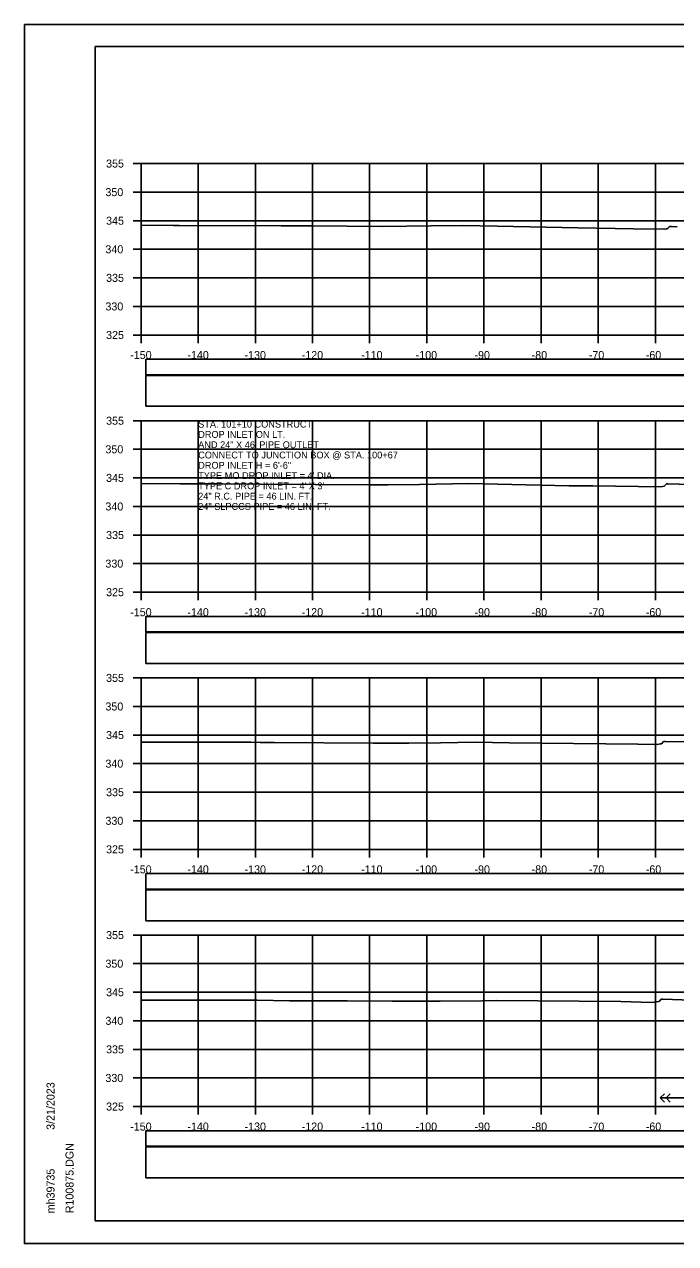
# Model space of a CAD drawing. Extents: x 1368122 to 1710785, y 373130 to 557566.
# Drawn here: x 1368185.1 to 1368299.1, y 373343.7 to 373557 of the extents above; entities that cross this region are included whole.
import ezdxf

# ---------------------------------------------------------------- set-up
doc = ezdxf.new("R2010")
doc.units = 0
for name, color, linetype in [('R_Alt Surface', 7, 'Continuous'), ('R_Axis', 7, 'Continuous'), ('R_Axis Annot', 7, 'Continuous'), ('R_Border', 7, 'Continuous'), ('R_Exist Surface', 7, 'Continuous'), ('R_Grid', 7, 'Continuous'), ('R_No Plot', 7, 'Continuous'), ('R_Striping', 7, 'Continuous'), ('R_Water Annot', 7, 'Continuous')]:
    doc.layers.add(name, color=color, linetype=linetype)

msp = doc.modelspace()

# ---------------------------------------------------------------- linework, layer by layer
at = {"layer": 'R_Alt Surface'}
for points in [[(1368206.39, 373495.69), (1368504.69, 373495.69), (1368504.69, 373498.4), (1368206.39, 373498.4)], [(1368206.39, 373490.17), (1368504.69, 373490.17), (1368504.69, 373495.58), (1368206.39, 373495.58)], [(1368206.39, 373450.69), (1368504.69, 373450.69), (1368504.69, 373453.4), (1368206.39, 373453.4)], [(1368206.39, 373445.17), (1368504.69, 373445.17), (1368504.69, 373450.58), (1368206.39, 373450.58)], [(1368206.39, 373405.69), (1368504.69, 373405.69), (1368504.69, 373408.4), (1368206.39, 373408.4)], [(1368206.39, 373400.17), (1368504.69, 373400.17), (1368504.69, 373405.58), (1368206.39, 373405.58)], [(1368206.39, 373360.69), (1368504.69, 373360.69), (1368504.69, 373363.4), (1368206.39, 373363.4)], [(1368206.39, 373355.17), (1368504.69, 373355.17), (1368504.69, 373360.58), (1368206.39, 373360.58)]]:
    msp.add_lwpolyline(points, close=True, dxfattribs=at)
at = {"layer": 'R_Axis'}
for p, q in [((1368204.14, 373532.65), (1368205.54, 373532.65)), ((1368205.54, 373502.65), (1368205.54, 373532.65)), ((1368204.14, 373527.65), (1368205.54, 373527.65)), ((1368204.14, 373522.65), (1368205.54, 373522.65)), ((1368204.14, 373517.65), (1368205.54, 373517.65)), ((1368204.14, 373512.65), (1368205.54, 373512.65)), ((1368204.14, 373507.65), (1368205.54, 373507.65)), ((1368204.14, 373502.65), (1368205.54, 373502.65)), ((1368205.54, 373502.65), (1368505.54, 373502.65)), ((1368205.54, 373501.25), (1368205.54, 373502.65)), ((1368215.54, 373501.25), (1368215.54, 373502.65)), ((1368225.54, 373501.25), (1368225.54, 373502.65)), ((1368235.54, 373501.25), (1368235.54, 373502.65)), ((1368245.54, 373501.25), (1368245.54, 373502.65)), ((1368255.54, 373501.25), (1368255.54, 373502.65)), ((1368265.54, 373501.25), (1368265.54, 373502.65)), ((1368275.54, 373501.25), (1368275.54, 373502.65)), ((1368285.54, 373501.25), (1368285.54, 373502.65)), ((1368295.54, 373501.25), (1368295.54, 373502.65)), ((1368204.14, 373487.65), (1368205.54, 373487.65)), ((1368205.54, 373457.65), (1368205.54, 373487.65)), ((1368204.14, 373482.65), (1368205.54, 373482.65)), ((1368204.14, 373477.65), (1368205.54, 373477.65)), ((1368204.14, 373472.65), (1368205.54, 373472.65)), ((1368204.14, 373467.65), (1368205.54, 373467.65)), ((1368204.14, 373462.65), (1368205.54, 373462.65)), ((1368204.14, 373457.65), (1368205.54, 373457.65)), ((1368205.54, 373457.65), (1368505.54, 373457.65)), ((1368205.54, 373456.25), (1368205.54, 373457.65)), ((1368215.54, 373456.25), (1368215.54, 373457.65)), ((1368225.54, 373456.25), (1368225.54, 373457.65)), ((1368235.54, 373456.25), (1368235.54, 373457.65)), ((1368245.54, 373456.25), (1368245.54, 373457.65)), ((1368255.54, 373456.25), (1368255.54, 373457.65)), ((1368265.54, 373456.25), (1368265.54, 373457.65)), ((1368275.54, 373456.25), (1368275.54, 373457.65)), ((1368285.54, 373456.25), (1368285.54, 373457.65)), ((1368295.54, 373456.25), (1368295.54, 373457.65)), ((1368204.14, 373442.65), (1368205.54, 373442.65)), ((1368205.54, 373412.65), (1368205.54, 373442.65)), ((1368204.14, 373437.65), (1368205.54, 373437.65)), ((1368204.14, 373432.65), (1368205.54, 373432.65)), ((1368204.14, 373427.65), (1368205.54, 373427.65)), ((1368204.14, 373422.65), (1368205.54, 373422.65)), ((1368204.14, 373417.65), (1368205.54, 373417.65)), ((1368204.14, 373412.65), (1368205.54, 373412.65)), ((1368205.54, 373412.65), (1368505.54, 373412.65)), ((1368205.54, 373411.25), (1368205.54, 373412.65)), ((1368215.54, 373411.25), (1368215.54, 373412.65)), ((1368225.54, 373411.25), (1368225.54, 373412.65)), ((1368235.54, 373411.25), (1368235.54, 373412.65)), ((1368245.54, 373411.25), (1368245.54, 373412.65)), ((1368255.54, 373411.25), (1368255.54, 373412.65)), ((1368265.54, 373411.25), (1368265.54, 373412.65)), ((1368275.54, 373411.25), (1368275.54, 373412.65)), ((1368285.54, 373411.25), (1368285.54, 373412.65)), ((1368295.54, 373411.25), (1368295.54, 373412.65)), ((1368204.14, 373397.65), (1368205.54, 373397.65)), ((1368205.54, 373367.65), (1368205.54, 373397.65)), ((1368204.14, 373392.65), (1368205.54, 373392.65)), ((1368204.14, 373387.65), (1368205.54, 373387.65)), ((1368204.14, 373382.65), (1368205.54, 373382.65)), ((1368204.14, 373377.65), (1368205.54, 373377.65)), ((1368204.14, 373372.65), (1368205.54, 373372.65)), ((1368204.14, 373367.65), (1368205.54, 373367.65)), ((1368205.54, 373367.65), (1368505.54, 373367.65)), ((1368205.54, 373366.25), (1368205.54, 373367.65)), ((1368215.54, 373366.25), (1368215.54, 373367.65)), ((1368225.54, 373366.25), (1368225.54, 373367.65)), ((1368235.54, 373366.25), (1368235.54, 373367.65)), ((1368245.54, 373366.25), (1368245.54, 373367.65)), ((1368255.54, 373366.25), (1368255.54, 373367.65)), ((1368265.54, 373366.25), (1368265.54, 373367.65)), ((1368275.54, 373366.25), (1368275.54, 373367.65)), ((1368285.54, 373366.25), (1368285.54, 373367.65)), ((1368295.54, 373366.25), (1368295.54, 373367.65))]:
    msp.add_line(p, q, dxfattribs=at)
at = {"layer": 'R_Border'}
for p, q in [((1368197.54, 373553.11), (1368513.72, 373553.11)), ((1368197.54, 373347.65), (1368197.54, 373553.11)), ((1368197.54, 373347.65), (1368197.54, 373347.65)), ((1368513.72, 373347.65), (1368197.54, 373347.65))]:
    msp.add_line(p, q, dxfattribs=at)
at = {"layer": 'R_Exist Surface'}
for points in [[(1368205.54, 373521.88), (1368211.23, 373521.83), (1368212.24, 373521.83), (1368230.04, 373521.77), (1368235.49, 373521.74), (1368247.7, 373521.62), (1368256.28, 373521.77), (1368261.76, 373521.81), (1368267.91, 373521.72), (1368282, 373521.42), (1368291.72, 373521.24), (1368297.05, 373521.18), (1368297.44, 373521.21), (1368297.62, 373521.24), (1368297.72, 373521.34), (1368298.02, 373521.64), (1368298.1, 373521.64), (1368298.32, 373521.64), (1368298.34, 373521.64), (1368299.34, 373521.6)], [(1368205.54, 373476.66), (1368212.39, 373476.61), (1368219.8, 373476.59), (1368226.46, 373476.57), (1368245.7, 373476.44), (1368248.79, 373476.41), (1368254.28, 373476.51), (1368262.91, 373476.64), (1368280.44, 373476.28), (1368284.58, 373476.24), (1368296.48, 373476.1), (1368296.5, 373476.1), (1368297.07, 373476.18), (1368297.32, 373476.43), (1368297.47, 373476.58), (1368297.66, 373476.58), (1368297.77, 373476.58), (1368303.57, 373476.42)], [(1368205.54, 373431.42), (1368212.83, 373431.4), (1368215.81, 373431.41), (1368224.76, 373431.4), (1368226.38, 373431.37), (1368228.81, 373431.36), (1368246.14, 373431.25), (1368252.41, 373431.24), (1368257.92, 373431.3), (1368264.08, 373431.4), (1368270, 373431.28), (1368292.45, 373431.07), (1368295.91, 373431.02), (1368296.43, 373431.11), (1368296.57, 373431.13), (1368296.63, 373431.19), (1368296.97, 373431.53), (1368297.02, 373431.53), (1368297.27, 373431.53), (1368300.74, 373431.44)], [(1368205.54, 373386.28), (1368211.73, 373386.26), (1368223.97, 373386.28), (1368225.84, 373386.28), (1368231.5, 373386.16), (1368239.96, 373386.13), (1368241.58, 373386.12), (1368249.46, 373386.1), (1368257.86, 373386.08), (1368265.25, 373386.16), (1368267.69, 373386.21), (1368289.48, 373386.01), (1368294.83, 373385.88), (1368295.3, 373385.89), (1368295.74, 373385.97), (1368296.15, 373386.03), (1368296.28, 373386.16), (1368296.55, 373386.43), (1368296.64, 373386.43), (1368296.85, 373386.43), (1368305.17, 373386.15)]]:
    msp.add_lwpolyline(points, dxfattribs=at)
at = {"layer": 'R_Grid'}
for p, q in [((1368205.54, 373532.65), (1368505.54, 373532.65)), ((1368205.54, 373502.65), (1368205.54, 373532.65)), ((1368215.54, 373502.65), (1368215.54, 373532.65)), ((1368225.54, 373502.65), (1368225.54, 373532.65)), ((1368235.54, 373502.65), (1368235.54, 373532.65)), ((1368245.54, 373502.65), (1368245.54, 373532.65)), ((1368255.54, 373502.65), (1368255.54, 373532.65)), ((1368265.54, 373502.65), (1368265.54, 373532.65)), ((1368275.54, 373502.65), (1368275.54, 373532.65)), ((1368285.54, 373502.65), (1368285.54, 373532.65)), ((1368295.54, 373502.65), (1368295.54, 373532.65)), ((1368205.54, 373527.65), (1368505.54, 373527.65)), ((1368205.54, 373522.65), (1368505.54, 373522.65)), ((1368205.54, 373517.65), (1368505.54, 373517.65)), ((1368205.54, 373512.65), (1368505.54, 373512.65)), ((1368205.54, 373507.65), (1368505.54, 373507.65)), ((1368205.54, 373502.65), (1368505.54, 373502.65)), ((1368205.54, 373487.65), (1368505.54, 373487.65)), ((1368205.54, 373457.65), (1368205.54, 373487.65)), ((1368215.54, 373457.65), (1368215.54, 373487.65)), ((1368225.54, 373457.65), (1368225.54, 373487.65)), ((1368235.54, 373457.65), (1368235.54, 373487.65)), ((1368245.54, 373457.65), (1368245.54, 373487.65)), ((1368255.54, 373457.65), (1368255.54, 373487.65)), ((1368265.54, 373457.65), (1368265.54, 373487.65)), ((1368275.54, 373457.65), (1368275.54, 373487.65)), ((1368285.54, 373457.65), (1368285.54, 373487.65)), ((1368295.54, 373457.65), (1368295.54, 373487.65)), ((1368205.54, 373482.65), (1368505.54, 373482.65)), ((1368205.54, 373477.65), (1368505.54, 373477.65)), ((1368205.54, 373472.65), (1368505.54, 373472.65)), ((1368205.54, 373467.65), (1368505.54, 373467.65)), ((1368205.54, 373462.65), (1368505.54, 373462.65)), ((1368205.54, 373457.65), (1368505.54, 373457.65)), ((1368205.54, 373442.65), (1368505.54, 373442.65)), ((1368205.54, 373412.65), (1368205.54, 373442.65)), ((1368215.54, 373412.65), (1368215.54, 373442.65)), ((1368225.54, 373412.65), (1368225.54, 373442.65)), ((1368235.54, 373412.65), (1368235.54, 373442.65)), ((1368245.54, 373412.65), (1368245.54, 373442.65)), ((1368255.54, 373412.65), (1368255.54, 373442.65)), ((1368265.54, 373412.65), (1368265.54, 373442.65)), ((1368275.54, 373412.65), (1368275.54, 373442.65)), ((1368285.54, 373412.65), (1368285.54, 373442.65)), ((1368295.54, 373412.65), (1368295.54, 373442.65)), ((1368205.54, 373437.65), (1368505.54, 373437.65)), ((1368205.54, 373432.65), (1368505.54, 373432.65)), ((1368205.54, 373427.65), (1368505.54, 373427.65)), ((1368205.54, 373422.65), (1368505.54, 373422.65)), ((1368205.54, 373417.65), (1368505.54, 373417.65)), ((1368205.54, 373412.65), (1368505.54, 373412.65)), ((1368205.54, 373397.65), (1368505.54, 373397.65)), ((1368205.54, 373367.65), (1368205.54, 373397.65)), ((1368215.54, 373367.65), (1368215.54, 373397.65)), ((1368225.54, 373367.65), (1368225.54, 373397.65)), ((1368235.54, 373367.65), (1368235.54, 373397.65)), ((1368245.54, 373367.65), (1368245.54, 373397.65)), ((1368255.54, 373367.65), (1368255.54, 373397.65)), ((1368265.54, 373367.65), (1368265.54, 373397.65)), ((1368275.54, 373367.65), (1368275.54, 373397.65)), ((1368285.54, 373367.65), (1368285.54, 373397.65)), ((1368295.54, 373367.65), (1368295.54, 373397.65)), ((1368205.54, 373392.65), (1368505.54, 373392.65)), ((1368205.54, 373387.65), (1368505.54, 373387.65)), ((1368205.54, 373382.65), (1368505.54, 373382.65)), ((1368205.54, 373377.65), (1368505.54, 373377.65)), ((1368205.54, 373372.65), (1368505.54, 373372.65)), ((1368205.54, 373367.65), (1368505.54, 373367.65))]:
    msp.add_line(p, q, dxfattribs=at)
at = {"layer": 'R_No Plot'}
for p, q in [((1368185.14, 373557), (1368518.47, 373557)), ((1368185.14, 373343.67), (1368518.47, 373343.67))]:
    msp.add_line(p, q, dxfattribs=at)
for points in [[(1368185.13, 373557), (1368518.47, 373557), (1368518.47, 373343.66), (1368185.13, 373343.66)], [(1368431.46, 373553.11), (1368451.08, 373553.11), (1368451.08, 373543.23), (1368467.19, 373543.23), (1368490.39, 373543.23), (1368490.51, 373515.07), (1368513.72, 373515.07), (1368513.72, 373347.65), (1368197.54, 373347.65), (1368197.54, 373553.11)]]:
    msp.add_lwpolyline(points, close=True, dxfattribs=at)
at = {"layer": 'R_Striping'}
for p, q in [((1368296.39, 373369.15), (1368297.1, 373369.85)), ((1368296.39, 373369.15), (1368318.89, 373369.15)), ((1368297.1, 373368.44), (1368296.39, 373369.15)), ((1368297.39, 373369.15), (1368298.1, 373369.85)), ((1368298.1, 373368.44), (1368297.39, 373369.15))]:
    msp.add_line(p, q, dxfattribs=at)

# ---------------------------------------------------------------- texts
at = {"layer": 'R_Axis Annot'}
for s, p in [('355', (1368199.43, 373531.95)), ('350', (1368199.31, 373526.95)), ('345', (1368199.43, 373521.95)), ('340', (1368199.31, 373516.95)), ('335', (1368199.43, 373511.95)), ('330', (1368199.31, 373506.95)), ('325', (1368199.43, 373501.95)), ('-150', (1368203.65, 373498.45)), ('-140', (1368213.65, 373498.45)), ('-130', (1368223.65, 373498.45)), ('-120', (1368233.65, 373498.45)), ('-110', (1368244.05, 373498.45)), ('-100', (1368253.59, 373498.45)), ('-90', (1368263.88, 373498.45)), ('-80', (1368273.88, 373498.45)), ('-70', (1368283.88, 373498.45)), ('-60', (1368293.85, 373498.45)), ('355', (1368199.43, 373486.95)), ('350', (1368199.31, 373481.95)), ('345', (1368199.43, 373476.95)), ('340', (1368199.31, 373471.95)), ('335', (1368199.43, 373466.95)), ('330', (1368199.31, 373461.95)), ('325', (1368199.43, 373456.95)), ('-150', (1368203.65, 373453.45)), ('-140', (1368213.65, 373453.45)), ('-130', (1368223.65, 373453.45)), ('-120', (1368233.65, 373453.45)), ('-110', (1368244.05, 373453.45)), ('-100', (1368253.59, 373453.45)), ('-90', (1368263.88, 373453.45)), ('-80', (1368273.88, 373453.45)), ('-70', (1368283.88, 373453.45)), ('-60', (1368293.85, 373453.45)), ('355', (1368199.43, 373441.95)), ('350', (1368199.31, 373436.95)), ('345', (1368199.43, 373431.95)), ('340', (1368199.31, 373426.95)), ('335', (1368199.43, 373421.95)), ('330', (1368199.31, 373416.95)), ('325', (1368199.43, 373411.95)), ('-150', (1368203.65, 373408.45)), ('-140', (1368213.65, 373408.45)), ('-130', (1368223.65, 373408.45)), ('-120', (1368233.65, 373408.45)), ('-110', (1368244.05, 373408.45)), ('-100', (1368253.59, 373408.45)), ('-90', (1368263.88, 373408.45)), ('-80', (1368273.88, 373408.45)), ('-70', (1368283.88, 373408.45)), ('-60', (1368293.85, 373408.45)), ('355', (1368199.43, 373396.95)), ('350', (1368199.31, 373391.95)), ('345', (1368199.43, 373386.95)), ('340', (1368199.31, 373381.95)), ('335', (1368199.43, 373376.95)), ('330', (1368199.31, 373371.95)), ('325', (1368199.43, 373366.95)), ('-150', (1368203.65, 373363.45)), ('-140', (1368213.65, 373363.45)), ('-130', (1368223.65, 373363.45)), ('-120', (1368233.65, 373363.45)), ('-110', (1368244.05, 373363.45)), ('-100', (1368253.59, 373363.45)), ('-90', (1368263.88, 373363.45)), ('-80', (1368273.88, 373363.45)), ('-70', (1368283.88, 373363.45)), ('-60', (1368293.85, 373363.45))]:
    msp.add_text(s, height=1.4, dxfattribs=at).set_placement(p)
at = {"layer": 'R_Border'}
for s, p in [('3/21/2023', (1368190.41, 373363.57)), ('R100875.DGN', (1368193.73, 373348.97)), ('mh39735', (1368190.41, 373348.97))]:
    msp.add_text(s, height=1.4, rotation=90, dxfattribs=at).set_placement(p)
at = {"layer": 'R_Water Annot'}
for s, p in [('STA. 101+10 CONSTRUCT', (1368215.54, 373486.45)), ('AND 24" X 46\' PIPE OUTLET', (1368215.54, 373482.85)), ('DROP INLET ON LT.', (1368215.54, 373484.65)), ('CONNECT TO JUNCTION BOX @ STA. 100+67', (1368215.54, 373481.05)), ('DROP INLET H = 6\'-6"', (1368215.54, 373479.25)), ("TYPE MO DROP INLET = 4' DIA.", (1368215.54, 373477.45)), ("TYPE C DROP INLET = 4' X 3'", (1368215.54, 373475.65)), ('24" R.C. PIPE = 46 LIN. FT.', (1368215.54, 373473.85)), ('24" SLPCCS PIPE = 46 LIN. FT.', (1368215.54, 373472.05))]:
    msp.add_text(s, height=1.2, dxfattribs=at).set_placement(p)

doc.saveas('drawing.dxf')
